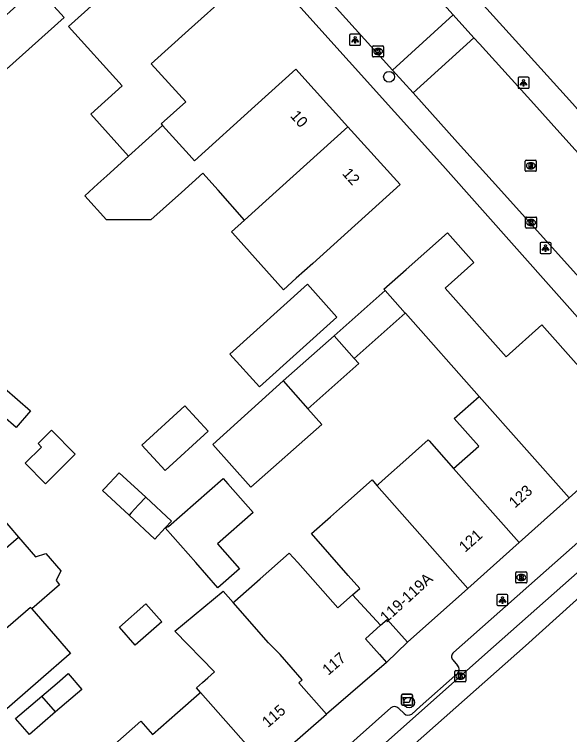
# Model space of a CAD drawing. Extents: x 161772 to 163123, y 383092 to 383917.
# Drawn here: x 162586.5 to 162636.7, y 383492.8 to 383557.9 of the extents above; entities that cross this region are included whole.
import ezdxf

# ---------------------------------------------------------------- set-up
doc = ezdxf.new("R2010")
doc.units = 0
for name, color, linetype in [('IMGEO_Afvalbak', 7, 'Continuous'), ('IMGEO_Boom', 7, 'Continuous'), ('IMGEO_Brandkraan', 7, 'Continuous'), ('IMGEO_Kolk', 7, 'Continuous'), ('IMGEO_Lichtpunt', 7, 'Continuous'), ('IMGEO_Pand', 7, 'Continuous'), ('IMGEO_Pand_nummerreeks', 7, 'Continuous'), ('IMGEO_Rijbaan_lokaal_gesloten', 7, 'Continuous'), ('IMGEO_Rijbaan_lokaal_open', 7, 'Continuous'), ('IMGEO_Rioolput', 7, 'Continuous'), ('IMGEO_Voetpad_open', 7, 'Continuous')]:
    doc.layers.add(name, color=color, linetype=linetype)

msp = doc.modelspace()

# ---------------------------------------------------------------- linework, layer by layer
at = {"layer": 'IMGEO_Afvalbak'}
for p, q in [((162621.462, 383495.517), (162621.462, 383496.317)), ((162621.462, 383496.317), (162621.462, 383495.517)), ((162621.562, 383496.417), (162622.352, 383496.417)), ((162622.352, 383496.417), (162621.562, 383496.417)), ((162622.452, 383496.317), (162622.452, 383495.517)), ((162622.452, 383495.517), (162622.452, 383496.317)), ((162622.352, 383495.417), (162621.562, 383495.417)), ((162621.562, 383495.417), (162622.352, 383495.417))]:
    msp.add_line(p, q, dxfattribs=at)
msp.add_lwpolyline([(162621.605, 383496.131), (162622.309, 383496.131), (162622.16, 383495.661), (162621.754, 383495.661), (162621.605, 383496.131)], dxfattribs=at)
for centre, start, end in [((162621.562, 383496.317), 90, 180), ((162621.562, 383496.317), 90, 180), ((162622.352, 383496.317), 0, 90), ((162622.352, 383496.317), 360, 90), ((162621.562, 383495.517), 180, 270), ((162621.562, 383495.517), 180, 270), ((162622.352, 383495.517), 270, 0), ((162622.352, 383495.517), 270, 0)]:
    msp.add_arc(centre, 0.1, start, end, dxfattribs=at)
at = {"layer": 'IMGEO_Boom'}
for centre in [(162620.343, 383552.28), (162622.154, 383495.675)]:
    msp.add_circle(centre, 0.489, dxfattribs=at)
at = {"layer": 'IMGEO_Brandkraan'}
for p, q in [((162631.792, 383506.557), (162631.792, 383507.409)), ((162631.867, 383507.483), (162632.719, 383507.483)), ((162632.28, 383507.263), (162632.305, 383507.263)), ((162632.793, 383507.409), (162632.793, 383506.557)), ((162632.719, 383506.483), (162631.867, 383506.483)), ((162632.303, 383506.703), (162632.278, 383506.703))]:
    msp.add_line(p, q, dxfattribs=at)
for points in [[(162631.792, 383506.557), (162631.792, 383507.409)], [(162631.867, 383507.483), (162632.719, 383507.483)], [(162632.14, 383507.183), (162632.14, 383506.783), (162632.353, 383506.783)], [(162632.371, 383507.183), (162632.14, 383507.183)], [(162632.319, 383507.102), (162632.265, 383507.102), (162632.265, 383507.026)], [(162632.265, 383507.026), (162632.318, 383507.026)], [(162632.327, 383506.95), (162632.265, 383506.95), (162632.265, 383506.869)], [(162632.793, 383507.409), (162632.793, 383506.557)], [(162632.719, 383506.483), (162631.867, 383506.483)], [(162632.265, 383506.869), (162632.327, 383506.869)]]:
    msp.add_lwpolyline(points, dxfattribs=at)
for centre, radius, start, end in [((162631.869, 383507.407), 0.0765, 91.55205, 178.44795), ((162631.869, 383507.407), 0.0765, 91.55205, 178.44795), ((162632.32, 383507.064), 0.0379, 267.82845, 90.93552), ((162632.328, 383506.909), 0.0404, 269.87594, 90.50774), ((162632.375, 383507.038), 0.145, 59.4692, 91.53667), ((162632.4, 383507.085), 0.0922, 285.51372, 58.15012), ((162632.405, 383506.893), 0.105, 301.31148, 78.98903), ((162632.717, 383507.407), 0.0765, 1.55205, 88.44795), ((162632.717, 383507.407), 0.0765, 1.55205, 88.44795), ((162631.869, 383506.559), 0.0765, 181.55205, 268.44795), ((162631.869, 383506.559), 0.0765, 181.55205, 268.44795), ((162632.359, 383507.034), 0.251, 268.66757, 293.53466), ((162632.717, 383506.559), 0.0765, 271.55205, 358.44795), ((162632.717, 383506.559), 0.0765, 271.55205, 358.44795)]:
    msp.add_arc(centre, radius, start, end, dxfattribs=at)
for centre, major_axis, ratio, start_param, end_param in [((162632.279, 383506.983), (-0.387, 0.002), 0.722429, 4.712389, 7.853982), ((162632.304, 383506.983), (-0.39, 0.002), 0.717154, 1.570796, 4.712389)]:
    msp.add_ellipse(centre, major_axis=major_axis, ratio=ratio, start_param=start_param, end_param=end_param, dxfattribs=at)
at = {"layer": 'IMGEO_Kolk'}
for p, q in [((162618.853, 383554.148), (162618.853, 383555)), ((162618.928, 383555.074), (162619.78, 383555.074)), ((162619.341, 383554.854), (162619.366, 383554.854)), ((162619.854, 383555), (162619.854, 383554.148)), ((162619.78, 383554.074), (162618.928, 383554.074)), ((162619.364, 383554.294), (162619.339, 383554.294)), ((162632.683, 383538.662), (162632.683, 383539.514)), ((162632.758, 383539.588), (162633.61, 383539.588)), ((162633.684, 383539.514), (162633.684, 383538.662)), ((162633.171, 383539.368), (162633.196, 383539.368)), ((162633.61, 383538.588), (162632.758, 383538.588)), ((162633.194, 383538.808), (162633.169, 383538.808)), ((162626.294, 383497.626), (162626.294, 383498.478)), ((162626.369, 383498.552), (162627.221, 383498.552)), ((162627.295, 383498.478), (162627.295, 383497.626)), ((162626.782, 383498.332), (162626.807, 383498.332)), ((162627.221, 383497.552), (162626.369, 383497.552)), ((162626.805, 383497.772), (162626.78, 383497.772))]:
    msp.add_line(p, q, dxfattribs=at)
for points in [[(162618.853, 383554.148), (162618.853, 383555)], [(162618.928, 383555.074), (162619.78, 383555.074)], [(162619.174, 383554.774), (162619.297, 383554.774), (162619.297, 383554.623), (162619.427, 383554.774), (162619.591, 383554.774), (162619.445, 383554.623), (162619.598, 383554.374), (162619.446, 383554.374), (162619.361, 383554.538), (162619.297, 383554.471), (162619.297, 383554.374), (162619.174, 383554.374), (162619.174, 383554.774)], [(162619.854, 383555), (162619.854, 383554.148)], [(162619.78, 383554.074), (162618.928, 383554.074)], [(162632.683, 383538.662), (162632.683, 383539.514)], [(162632.758, 383539.588), (162633.61, 383539.588)], [(162633.684, 383539.514), (162633.684, 383538.662)], [(162633.004, 383539.288), (162633.127, 383539.288), (162633.127, 383539.137), (162633.257, 383539.288), (162633.421, 383539.288), (162633.275, 383539.137), (162633.428, 383538.888), (162633.276, 383538.888), (162633.191, 383539.052), (162633.127, 383538.985), (162633.127, 383538.888), (162633.004, 383538.888), (162633.004, 383539.288)], [(162633.61, 383538.588), (162632.758, 383538.588)], [(162626.294, 383497.626), (162626.294, 383498.478)], [(162626.369, 383498.552), (162627.221, 383498.552)], [(162627.295, 383498.478), (162627.295, 383497.626)], [(162626.615, 383498.252), (162626.738, 383498.252), (162626.738, 383498.101), (162626.868, 383498.252), (162627.032, 383498.252), (162626.886, 383498.101), (162627.039, 383497.852), (162626.887, 383497.852), (162626.802, 383498.016), (162626.738, 383497.949), (162626.738, 383497.852), (162626.615, 383497.852), (162626.615, 383498.252)], [(162627.221, 383497.552), (162626.369, 383497.552)]]:
    msp.add_lwpolyline(points, dxfattribs=at)
for centre, start, end in [((162618.93, 383554.998), 91.55205, 178.44795), ((162618.93, 383554.998), 91.55205, 178.44795), ((162619.778, 383554.998), 1.55205, 88.44795), ((162619.778, 383554.998), 1.55205, 88.44795), ((162618.93, 383554.15), 181.55205, 268.44795), ((162618.93, 383554.15), 181.55205, 268.44795), ((162619.778, 383554.15), 271.55205, 358.44795), ((162619.778, 383554.15), 271.55205, 358.44795), ((162632.76, 383539.512), 91.55205, 178.44795), ((162632.76, 383539.512), 91.55205, 178.44795), ((162633.608, 383539.512), 1.55205, 88.44795), ((162633.608, 383539.512), 1.55205, 88.44795), ((162632.76, 383538.664), 181.55205, 268.44795), ((162632.76, 383538.664), 181.55205, 268.44795), ((162633.608, 383538.664), 271.55205, 358.44795), ((162633.608, 383538.664), 271.55205, 358.44795), ((162626.371, 383498.476), 91.55205, 178.44795), ((162626.371, 383498.476), 91.55205, 178.44795), ((162627.219, 383498.476), 1.55205, 88.44795), ((162627.219, 383498.476), 1.55205, 88.44795), ((162626.371, 383497.628), 181.55205, 268.44795), ((162626.371, 383497.628), 181.55205, 268.44795), ((162627.219, 383497.628), 271.55205, 358.44795), ((162627.219, 383497.628), 271.55205, 358.44795)]:
    msp.add_arc(centre, 0.0765, start, end, dxfattribs=at)
for centre, major_axis, ratio, start_param, end_param in [((162619.34, 383554.574), (-0.387, 0.002), 0.722429, 4.712389, 7.853982), ((162619.365, 383554.574), (-0.39, 0.002), 0.717154, 1.570796, 4.712389), ((162633.17, 383539.088), (-0.387, 0.002), 0.722429, 4.712389, 7.853982), ((162633.195, 383539.088), (-0.39, 0.002), 0.717154, 1.570796, 4.712389), ((162626.781, 383498.052), (-0.387, 0.002), 0.722429, 4.712389, 7.853982), ((162626.806, 383498.052), (-0.39, 0.002), 0.717154, 1.570796, 4.712389)]:
    msp.add_ellipse(centre, major_axis=major_axis, ratio=ratio, start_param=start_param, end_param=end_param, dxfattribs=at)
at = {"layer": 'IMGEO_Lichtpunt'}
for p, q in [((162616.777, 383556.027), (162616.777, 383555.22)), ((162616.777, 383556.027), (162616.777, 383555.22)), ((162617.679, 383556.122), (162616.871, 383556.122)), ((162617.679, 383556.122), (162616.871, 383556.122)), ((162617.773, 383555.22), (162617.773, 383556.027)), ((162617.773, 383555.22), (162617.773, 383556.027)), ((162616.871, 383555.126), (162617.679, 383555.126)), ((162616.871, 383555.126), (162617.679, 383555.126)), ((162632.002, 383552.138), (162632.002, 383551.331)), ((162632.002, 383552.138), (162632.002, 383551.331)), ((162632.904, 383552.233), (162632.096, 383552.233)), ((162632.904, 383552.233), (162632.096, 383552.233)), ((162632.998, 383551.331), (162632.998, 383552.138)), ((162632.998, 383551.331), (162632.998, 383552.138)), ((162632.096, 383551.237), (162632.904, 383551.237)), ((162632.096, 383551.237), (162632.904, 383551.237)), ((162633.991, 383537.193), (162633.991, 383536.386)), ((162633.991, 383537.193), (162633.991, 383536.386)), ((162634.893, 383537.288), (162634.085, 383537.288)), ((162634.893, 383537.288), (162634.085, 383537.288)), ((162634.987, 383536.386), (162634.987, 383537.193)), ((162634.987, 383536.386), (162634.987, 383537.193)), ((162634.085, 383536.292), (162634.893, 383536.292)), ((162634.085, 383536.292), (162634.893, 383536.292)), ((162630.096, 383505.347), (162630.096, 383504.54)), ((162630.096, 383505.347), (162630.096, 383504.54)), ((162630.998, 383505.442), (162630.19, 383505.442)), ((162630.998, 383505.442), (162630.19, 383505.442)), ((162631.092, 383504.54), (162631.092, 383505.347)), ((162631.092, 383504.54), (162631.092, 383505.347)), ((162630.19, 383504.446), (162630.998, 383504.446)), ((162630.19, 383504.446), (162630.998, 383504.446))]:
    msp.add_line(p, q, dxfattribs=at)
for points in [[(162617.151, 383555.691), (162617.19, 383555.663), (162617.002, 383555.401), (162616.964, 383555.428), (162617.151, 383555.691)], [(162617.253, 383555.643), (162617.3, 383555.643), (162617.3, 383555.321), (162617.253, 383555.321), (162617.253, 383555.643)], [(162617.363, 383555.663), (162617.401, 383555.69), (162617.588, 383555.428), (162617.549, 383555.4), (162617.363, 383555.663)], [(162632.376, 383551.802), (162632.415, 383551.774), (162632.227, 383551.512), (162632.189, 383551.539), (162632.376, 383551.802)], [(162632.478, 383551.754), (162632.525, 383551.754), (162632.525, 383551.432), (162632.478, 383551.432), (162632.478, 383551.754)], [(162632.588, 383551.774), (162632.626, 383551.801), (162632.813, 383551.539), (162632.774, 383551.511), (162632.588, 383551.774)], [(162634.365, 383536.857), (162634.404, 383536.829), (162634.216, 383536.567), (162634.178, 383536.594), (162634.365, 383536.857)], [(162634.467, 383536.809), (162634.514, 383536.809), (162634.514, 383536.487), (162634.467, 383536.487), (162634.467, 383536.809)], [(162634.577, 383536.829), (162634.615, 383536.856), (162634.802, 383536.594), (162634.763, 383536.566), (162634.577, 383536.829)], [(162630.47, 383505.011), (162630.509, 383504.983), (162630.321, 383504.721), (162630.283, 383504.748), (162630.47, 383505.011)], [(162630.682, 383504.983), (162630.72, 383505.01), (162630.907, 383504.748), (162630.868, 383504.72), (162630.682, 383504.983)], [(162630.572, 383504.963), (162630.619, 383504.963), (162630.619, 383504.641), (162630.572, 383504.641), (162630.572, 383504.963)]]:
    msp.add_lwpolyline(points, dxfattribs=at)
for centre in [(162617.276, 383555.825), (162632.501, 383551.936), (162634.49, 383536.991), (162630.595, 383505.145)]:
    msp.add_circle(centre, 0.0994, dxfattribs=at)
for centre, start, end in [((162616.871, 383556.027), 90, 180), ((162616.871, 383556.027), 90, 180), ((162617.679, 383556.027), 0, 90), ((162617.679, 383556.027), 0, 90), ((162616.871, 383555.22), 180, 270), ((162616.871, 383555.22), 180, 270), ((162617.679, 383555.22), 270, 0), ((162617.679, 383555.22), 270, 360), ((162632.096, 383552.138), 90, 180), ((162632.096, 383552.138), 90, 180), ((162632.904, 383552.138), 0, 90), ((162632.904, 383552.138), 0, 90), ((162632.096, 383551.331), 180, 270), ((162632.096, 383551.331), 180, 270), ((162632.904, 383551.331), 270, 0), ((162632.904, 383551.331), 270, 360), ((162634.085, 383537.193), 90, 180), ((162634.085, 383537.193), 90, 180), ((162634.893, 383537.193), 0, 90), ((162634.893, 383537.193), 0, 90), ((162634.085, 383536.386), 180, 270), ((162634.085, 383536.386), 180, 270), ((162634.893, 383536.386), 270, 0), ((162634.893, 383536.386), 270, 360), ((162630.19, 383505.347), 90, 180), ((162630.19, 383505.347), 90, 180), ((162630.998, 383505.347), 0, 90), ((162630.998, 383505.347), 0, 90), ((162630.19, 383504.54), 180, 270), ((162630.19, 383504.54), 180, 270), ((162630.998, 383504.54), 270, 0), ((162630.998, 383504.54), 270, 360)]:
    msp.add_arc(centre, 0.0946, start, end, dxfattribs=at)
at = {"layer": 'IMGEO_Pand'}
for points in [[(162596.798, 383545.103), (162593.379, 383548.896), (162596.209, 383551.447), (162591.356, 383556.832), (162597.18, 383562.082), (162600.893, 383565.429), (162605.927, 383559.844), (162602.214, 383556.497), (162598.841, 383553.456), (162601.958, 383549.999), (162599.752, 383548.01), (162599.867, 383547.883)], [(162588.504, 383560.377), (162590.959, 383557.651), (162585.766, 383552.974), (162583.311, 383555.7), (162588.504, 383560.377)], [(162599.867, 383547.883), (162602.282, 383545.218), (162602.761, 383544.69), (162608.213, 383549.617), (162611.926, 383552.964), (162616.63, 383547.745)], [(162596.798, 383545.103), (162599.867, 383547.883)], [(162616.63, 383547.745), (162621.337, 383542.523), (162613.443, 383535.399), (162611.954, 383534.055), (162610.805, 383533.018), (162606.183, 383538.15), (162606.095, 383538.248), (162607.274, 383539.311)], [(162616.63, 383547.745), (162609.216, 383541.062), (162607.274, 383539.311)], [(162607.274, 383539.311), (162604.895, 383542.011), (162603.502, 383543.556), (162601.576, 383541.824), (162599.912, 383540.328), (162598.794, 383539.323), (162594.796, 383539.333), (162592.828, 383541.506), (162594.014, 383542.581), (162594.823, 383543.314), (162596.798, 383545.103)], [(162619.999, 383532.947), (162619.883, 383533.078), (162621.875, 383534.845), (162625.616, 383538.162), (162628.008, 383535.465), (162625.408, 383533.159), (162630.917, 383526.946), (162634.169, 383529.83), (162641.081, 383522.035)], [(162612.957, 383533.516), (162615.634, 383530.544), (162608.619, 383524.226), (162605.942, 383527.199), (162612.957, 383533.516)], [(162615.373, 383528.846), (162619.999, 383532.947)], [(162621.807, 383530.908), (162619.999, 383532.947)], [(162621.807, 383530.908), (162617.181, 383526.807)], [(162628.492, 383523.369), (162621.827, 383530.885), (162621.807, 383530.908)], [(162610.765, 383524.761), (162615.373, 383528.846)], [(162617.181, 383526.807), (162615.373, 383528.846)], [(162617.181, 383526.807), (162617.606, 383526.328), (162612.997, 383522.242)], [(162612.997, 383522.242), (162614.262, 383520.816), (162607.861, 383515.142), (162604.421, 383519.023), (162610.765, 383524.761)], [(162610.765, 383524.761), (162612.997, 383522.242)], [(162585.562, 383524.1), (162587.92, 383522.049), (162586.621, 383520.555), (162584.263, 383522.606)], [(162626.18, 383516.838), (162628.448, 383518.849), (162626.223, 383521.358), (162628.492, 383523.369)], [(162636.625, 383514.198), (162628.492, 383523.369)], [(162601.879, 383522.516), (162603.99, 383520.207), (162600.096, 383516.647), (162597.986, 383518.956), (162601.879, 383522.516)], [(162588.608, 383519.104), (162589.823, 383520.302), (162591.97, 383518.124), (162589.269, 383515.464), (162587.448, 383517.313), (162588.932, 383518.775), (162588.608, 383519.104)], [(162619.246, 383515.306), (162619.392, 383515.436), (162620.301, 383516.242), (162621.602, 383517.395), (162623.89, 383519.423), (162623.955, 383519.347), (162626.18, 383516.838)], [(162642.985, 383519.887), (162636.625, 383514.198)], [(162626.18, 383516.838), (162632.106, 383510.156)], [(162596.836, 383512.616), (162594.437, 383514.84), (162594.639, 383515.059), (162595.94, 383516.462), (162598.342, 383514.234)], [(162600.107, 383511.473), (162600.409, 383511.607), (162605.353, 383515.93), (162605.776, 383515.446), (162608.044, 383512.852), (162604.826, 383510.039), (162606.826, 383507.751), (162604.87, 383506.041), (162602.87, 383508.328), (162600.107, 383511.473)], [(162617.05, 383505.412), (162617.693, 383505.982), (162616.652, 383507.156), (162613.341, 383510.962), (162615.041, 383512.469), (162615.858, 383513.193), (162618.803, 383515.808), (162619.246, 383515.306)], [(162627.456, 383505.997), (162619.246, 383515.306)], [(162580.808, 383512.551), (162583.325, 383514.726), (162586.839, 383510.64)], [(162598.342, 383514.234), (162597.701, 383513.545), (162597.039, 383512.834), (162596.836, 383512.616)], [(162598.342, 383514.234), (162600.668, 383512.078), (162600.107, 383511.473)], [(162636.625, 383514.198), (162632.106, 383510.156)], [(162600.107, 383511.473), (162599.165, 383510.457), (162596.836, 383512.616)], [(162577.94, 383502.762), (162584.425, 383508.351), (162584.322, 383508.469), (162586.839, 383510.64)], [(162586.839, 383510.64), (162588.374, 383508.861), (162589.304, 383509.161), (162590.656, 383507.593), (162590.242, 383506.695), (162590.562, 383506.324), (162588.046, 383504.154)], [(162632.106, 383510.156), (162627.456, 383505.997)], [(162606.251, 383504.706), (162606.386, 383504.826), (162608.692, 383506.871), (162611.311, 383509.193), (162612.099, 383508.324), (162615.724, 383504.236), (162617.05, 383505.412)], [(162603.293, 383496.578), (162602.923, 383496.998), (162603.475, 383497.484), (162603.962, 383497.914), (162604.554, 383498.436), (162600.972, 383502.133), (162605.342, 383505.739), (162606.251, 383504.706)], [(162622.004, 383501.121), (162627.456, 383505.997)], [(162617.05, 383505.412), (162619.565, 383502.653)], [(162598.366, 383504.599), (162599.791, 383502.968), (162597.384, 383500.864), (162595.959, 383502.495), (162598.366, 383504.599)], [(162614.683, 383494.609), (162612.175, 383497.455), (162612.493, 383497.736), (162610.505, 383500), (162609.444, 383501.076), (162606.251, 383504.706)], [(162588.046, 383504.154), (162587.931, 383504.277), (162582.969, 383500), (162581.459, 383498.682)], [(162588.046, 383504.154), (162591.544, 383500.099), (162591.429, 383500), (162588.846, 383497.773), (162585.058, 383494.509), (162581.459, 383498.682)], [(162619.565, 383502.653), (162620.168, 383503.192), (162622.004, 383501.121)], [(162619.565, 383502.653), (162618.207, 383501.437), (162619.483, 383500), (162620.111, 383499.293)], [(162620.111, 383499.293), (162614.683, 383494.609)], [(162588.941, 383496.24), (162590.325, 383497.431), (162591.333, 383498.298), (162592.574, 383496.855), (162590.2, 383494.813)], [(162598.967, 383492.763), (162601.222, 383494.751), (162603.174, 383496.473), (162603.293, 383496.578)], [(162609.224, 383489.858), (162603.293, 383496.578)], [(162590.2, 383494.813), (162587.825, 383492.77), (162586.584, 383494.213), (162588.941, 383496.24)], [(162590.2, 383494.813), (162588.941, 383496.24)], [(162609.224, 383489.858), (162614.683, 383494.609)], [(162595.053, 383489.312), (162593.992, 383490.514), (162597.905, 383493.967), (162598.967, 383492.763)]]:
    msp.add_lwpolyline(points, dxfattribs=at)
at = {"layer": 'IMGEO_Rijbaan_lokaal_gesloten'}
for points in [[(162810.001, 383658.561), (162809.398, 383658.02), (162791.635, 383642.154), (162732.439, 383589.529), (162645.896, 383512.732), (162632.684, 383500.802), (162593.562, 383466.153), (162583.789, 383458.34)], [(162647.313, 383516.269), (162641.534, 383511.124), (162628.993, 383500), (162626.796, 383498.051), (162611.101, 383484.075), (162600.307, 383474.531), (162595.102, 383469.948)]]:
    msp.add_lwpolyline(points, dxfattribs=at)
at = {"layer": 'IMGEO_Rijbaan_lokaal_open'}
for points in [[(162605.068, 383570.161), (162609.157, 383565.647), (162613.905, 383560.374), (162616.436, 383557.563), (162620.646, 383552.888)], [(162626.143, 383557.885), (162622.931, 383561.434)], [(162620.646, 383552.888), (162626.143, 383557.885)], [(162626.143, 383557.885), (162628.016, 383555.816)], [(162622.513, 383550.815), (162628.016, 383555.816)], [(162628.016, 383555.816), (162628.518, 383555.262), (162631.1, 383552.409), (162633.167, 383550.126), (162636.061, 383546.901), (162639.12, 383543.491), (162642.122, 383540.062), (162644.667, 383537.202), (162647.714, 383533.777), (162649.106, 383532.216), (162652.277, 383528.711)], [(162622.513, 383550.815), (162620.646, 383552.888)], [(162646.795, 383523.849), (162632.66, 383539.546), (162630.239, 383542.235), (162629.1, 383543.499), (162626.536, 383546.347), (162622.513, 383550.815)]]:
    msp.add_lwpolyline(points, dxfattribs=at)
at = {"layer": 'IMGEO_Rioolput'}
for p, q in [((162632.731, 383544.729), (162633.583, 383544.729)), ((162632.656, 383543.803), (162632.656, 383544.655)), ((162633.144, 383544.509), (162633.169, 383544.509)), ((162633.657, 383544.655), (162633.657, 383543.803)), ((162633.583, 383543.729), (162632.731, 383543.729)), ((162633.167, 383543.949), (162633.142, 383543.949))]:
    msp.add_line(p, q, dxfattribs=at)
for points in [[(162632.731, 383544.729), (162633.583, 383544.729)], [(162632.656, 383543.803), (162632.656, 383544.655)], [(162633.245, 383544.427), (162632.993, 383544.429), (162632.993, 383544.029)], [(162632.993, 383544.029), (162633.117, 383544.029), (162633.117, 383544.191), (162633.128, 383544.191)], [(162633.171, 383544.348), (162633.117, 383544.348), (162633.117, 383544.267)], [(162633.117, 383544.267), (162633.169, 383544.267)], [(162633.175, 383544.162), (162633.246, 383544.029), (162633.386, 383544.029), (162633.321, 383544.155)], [(162633.657, 383544.655), (162633.657, 383543.803)], [(162633.583, 383543.729), (162632.731, 383543.729)]]:
    msp.add_lwpolyline(points, dxfattribs=at)
for centre, radius, start, end in [((162632.733, 383544.653), 0.0765, 91.55205, 178.44795), ((162632.733, 383544.653), 0.0765, 91.55205, 178.44795), ((162633.581, 383544.653), 0.0765, 1.55205, 88.44795), ((162633.581, 383544.653), 0.0765, 1.55205, 88.44795), ((162633.127, 383544.138), 0.0533, 26.02933, 88.69889), ((162633.153, 383544.456), 0.19, 274.7715, 282.96867), ((162633.177, 383544.252), 0.0964, 77.00612, 93.18647), ((162633.191, 383544.309), 0.0378, 276.66336, 79.67722), ((162633.244, 383544.317), 0.109, 350.36119, 89.41601), ((162633.242, 383544.317), 0.112, 277.58423, 350.98172), ((162633.226, 383544.102), 0.108, 29.51342, 73.79051), ((162632.733, 383543.805), 0.0765, 181.55205, 268.44795), ((162632.733, 383543.805), 0.0765, 181.55205, 268.44795), ((162633.581, 383543.805), 0.0765, 271.55205, 358.44795), ((162633.581, 383543.805), 0.0765, 271.55205, 358.44795)]:
    msp.add_arc(centre, radius, start, end, dxfattribs=at)
for centre, major_axis, ratio, start_param, end_param in [((162633.143, 383544.229), (-0.387, 0.002), 0.722429, 4.712389, 7.853982), ((162633.168, 383544.229), (-0.39, 0.002), 0.717154, 1.570796, 4.712389)]:
    msp.add_ellipse(centre, major_axis=major_axis, ratio=ratio, start_param=start_param, end_param=end_param, dxfattribs=at)
at = {"layer": 'IMGEO_Voetpad_open'}
for points in [[(162641.081, 383522.035), (162642.837, 383523.629), (162638.19, 383528.735), (162638.592, 383529.182), (162625.201, 383544.257), (162586.698, 383587.072), (162561.346, 383615.02), (162560.835, 383615.634)], [(162641.032, 383545.232), (162636.927, 383549.874), (162624.015, 383564.152)], [(162643.721, 383515.732), (162626.177, 383500.192)], [(162622.004, 383501.121), (162620.111, 383499.293)], [(162626.116, 383499.523), (162626.533, 383499.007)], [(162626.573, 383498.327), (162623.168, 383495.297), (162622.388, 383494.624)], [(162620.509, 383495.173), (162604.156, 383480.62)], [(162621.698, 383494.668), (162621.22, 383495.13)]]:
    msp.add_lwpolyline(points, dxfattribs=at)
for centre, radius, start, end in [((162626.458, 383499.829), 0.459, 127.76812, 221.81214), ((162626.203, 383498.646), 0.489, 319.18572, 47.5472), ((162620.842, 383494.783), 0.513, 42.57844, 130.4997), ((162622.069, 383495.06), 0.54, 226.51794, 306.18465)]:
    msp.add_arc(centre, radius, start, end, dxfattribs=at)

# ---------------------------------------------------------------- texts
at = {"layer": 'IMGEO_Pand_nummerreeks'}
for s, rotation, p in [('10', 312.03197, (162611.352, 383548.701)), ('12', 312.03197, (162616.053, 383543.486)), ('123', 41.65976, (162631.723, 383513.21)), ('121', 41.57382, (162627.211, 383509.204)), ('119-119A', 42.35877, (162620.093, 383502.839)), ('117', 40.7946, (162614.845, 383498.078)), ('115', 41.02951, (162609.397, 383493.35))]:
    msp.add_text(s, height=1, rotation=rotation, dxfattribs=at).set_placement(p)

doc.saveas('drawing.dxf')
